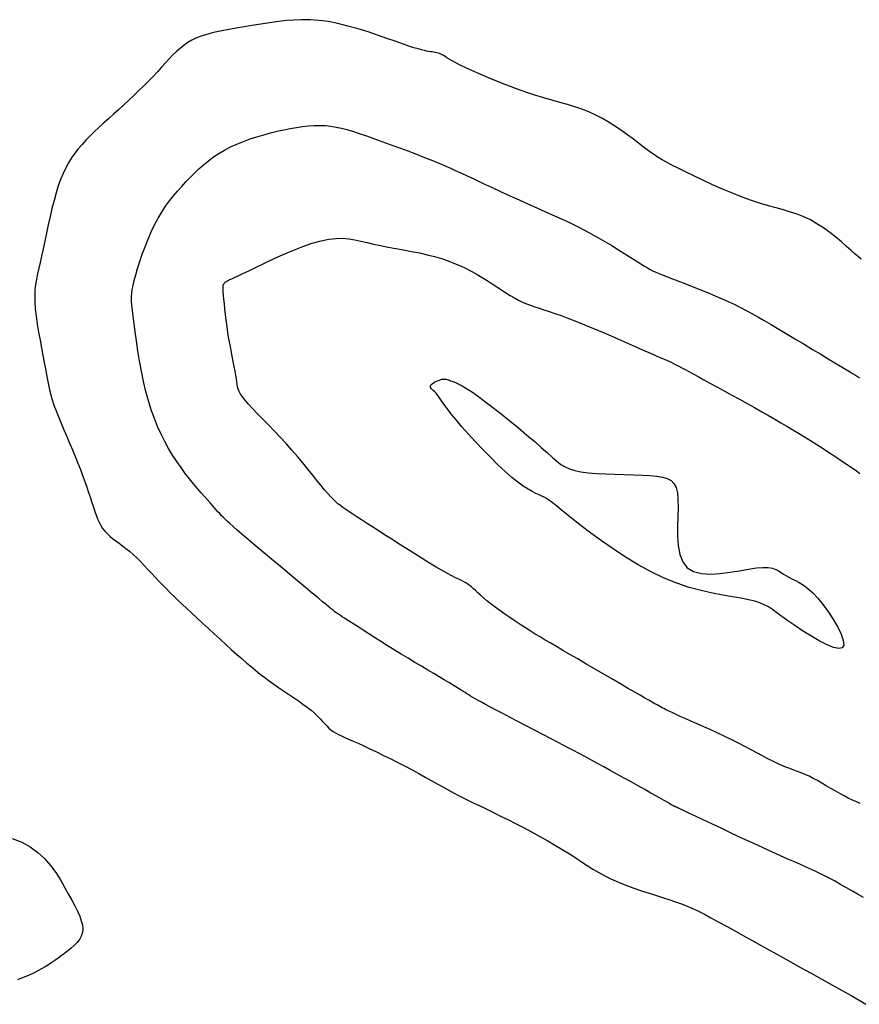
# Model space of a CAD drawing. Header units: millimetres. Extents: x 32690613 to 32693367, y 5343692 to 5344708.
# Tile 262 of 656: x 32692685 to 32692693, y 5343981 to 5343991. Entities that reach past the tile are written whole.
import ezdxf

# ---------------------------------------------------------------- set-up
doc = ezdxf.new("R2010")
doc.units = ezdxf.units.MM
doc.header["$LTSCALE"] = 20
for name, color, linetype in [('02-DGM_HL_492.50', 92, 'Continuous'), ('02-DGM_HL_493.00', 102, 'Continuous'), ('02-DGM_HL_493.50', 112, 'Continuous'), ('02-DGM_HL_494.00', 122, 'Continuous'), ('02-DGM_HL_494.50', 132, 'Continuous')]:
    doc.layers.add(name, color=color, linetype=linetype)

msp = doc.modelspace()

# ---------------------------------------------------------------- linework, layer by layer
at = {"layer": '02-DGM_HL_492.50', "elevation": 492.5, "flags": 128}
msp.add_lwpolyline([(32692684.7388, 5343982.994), (32692684.8284, 5343982.9612), (32692684.9084, 5343982.9177), (32692684.9793, 5343982.8654), (32692685.0421, 5343982.8063), (32692685.0975, 5343982.7423), (32692685.1466, 5343982.6755), (32692685.1901, 5343982.6078), (32692685.229, 5343982.5413), (32692685.2642, 5343982.4778), (32692685.2964, 5343982.4191), (32692685.3252, 5343982.365), (32692685.35, 5343982.3152), (32692685.3704, 5343982.2693), (32692685.3856, 5343982.2268), (32692685.3952, 5343982.1874), (32692685.3986, 5343982.1506), (32692685.3951, 5343982.116), (32692685.3846, 5343982.0832), (32692685.3678, 5343982.0522), (32692685.3459, 5343982.0228), (32692685.3199, 5343981.9949), (32692685.291, 5343981.9685), (32692685.2604, 5343981.9434), (32692685.229, 5343981.9196), (32692685.198, 5343981.897), (32692685.1682, 5343981.8755), (32692685.1392, 5343981.8548), (32692685.1101, 5343981.8348), (32692685.0802, 5343981.8153), (32692685.0488, 5343981.7959), (32692685.015, 5343981.7765), (32692684.9781, 5343981.7568), (32692684.9374, 5343981.7367), (32692684.8921, 5343981.7159), (32692684.8428, 5343981.6945), (32692684.79, 5343981.6726)], dxfattribs=at)
at = {"layer": '02-DGM_HL_493.00', "elevation": 493, "flags": 128}
msp.add_lwpolyline([(32692692.6713, 5343988.408), (32692692.6456, 5343988.4293), (32692692.6149, 5343988.4562), (32692692.5777, 5343988.4894), (32692692.5344, 5343988.5278), (32692692.4858, 5343988.5698), (32692692.4329, 5343988.6136), (32692692.3766, 5343988.6577), (32692692.3178, 5343988.7003), (32692692.2574, 5343988.74), (32692692.1964, 5343988.7749), (32692692.1353, 5343988.804), (32692692.0736, 5343988.8282), (32692692.0107, 5343988.8491), (32692691.9455, 5343988.8682), (32692691.8774, 5343988.8869), (32692691.8056, 5343988.9068), (32692691.7292, 5343988.9294), (32692691.6475, 5343988.9561), (32692691.5601, 5343988.9881), (32692691.4688, 5343989.0243), (32692691.3756, 5343989.0636), (32692691.283, 5343989.1046), (32692691.1929, 5343989.1459), (32692691.1076, 5343989.1863), (32692691.0293, 5343989.2243), (32692690.9602, 5343989.2587), (32692690.9017, 5343989.2885), (32692690.8525, 5343989.3146), (32692690.8104, 5343989.3381), (32692690.7734, 5343989.3603), (32692690.7394, 5343989.3822), (32692690.7061, 5343989.4053), (32692690.6716, 5343989.4305), (32692690.6338, 5343989.4593), (32692690.5909, 5343989.4923), (32692690.5431, 5343989.5287), (32692690.4912, 5343989.5676), (32692690.4357, 5343989.6075), (32692690.3772, 5343989.6475), (32692690.3165, 5343989.6863), (32692690.2541, 5343989.7228), (32692690.1906, 5343989.7558), (32692690.1266, 5343989.7845), (32692690.0616, 5343989.8095), (32692689.9953, 5343989.832), (32692689.9269, 5343989.853), (32692689.8561, 5343989.8734), (32692689.7823, 5343989.8944), (32692689.705, 5343989.9169), (32692689.6237, 5343989.9421), (32692689.5382, 5343989.9707), (32692689.4501, 5343990.002), (32692689.3615, 5343990.0351), (32692689.2741, 5343990.0691), (32692689.1901, 5343990.1032), (32692689.1113, 5343990.1363), (32692689.0397, 5343990.1677), (32692688.9773, 5343990.1963), (32692688.9254, 5343990.2214), (32692688.8833, 5343990.2432), (32692688.8495, 5343990.2619), (32692688.8227, 5343990.2778), (32692688.8014, 5343990.2912), (32692688.7843, 5343990.3024), (32692688.7699, 5343990.3117), (32692688.7569, 5343990.3192), (32692688.7441, 5343990.3254), (32692688.7312, 5343990.3305), (32692688.7181, 5343990.3345), (32692688.7047, 5343990.3378), (32692688.6909, 5343990.3405), (32692688.6766, 5343990.3429), (32692688.6618, 5343990.345), (32692688.6464, 5343990.3472), (32692688.6301, 5343990.3496), (32692688.6117, 5343990.3528), (32692688.59, 5343990.3574), (32692688.5636, 5343990.3639), (32692688.5313, 5343990.3728), (32692688.4917, 5343990.3849), (32692688.4436, 5343990.4005), (32692688.3855, 5343990.4203), (32692688.3169, 5343990.4446), (32692688.239, 5343990.4721), (32692688.1539, 5343990.5016), (32692688.0637, 5343990.5316), (32692687.9703, 5343990.5607), (32692687.8756, 5343990.5874), (32692687.7818, 5343990.6104), (32692687.6908, 5343990.6282), (32692687.6042, 5343990.6397), (32692687.522, 5343990.6456), (32692687.444, 5343990.6466), (32692687.3696, 5343990.6436), (32692687.2986, 5343990.6376), (32692687.2305, 5343990.6294), (32692687.1651, 5343990.6198), (32692687.1019, 5343990.6099), (32692687.0407, 5343990.6002), (32692686.9814, 5343990.5908), (32692686.924, 5343990.5817), (32692686.8686, 5343990.5727), (32692686.8151, 5343990.5637), (32692686.7636, 5343990.5546), (32692686.7141, 5343990.5452), (32692686.6666, 5343990.5356), (32692686.6211, 5343990.5254), (32692686.5775, 5343990.5144), (32692686.5356, 5343990.5022), (32692686.4952, 5343990.4884), (32692686.4562, 5343990.4726), (32692686.4185, 5343990.4544), (32692686.3819, 5343990.4335), (32692686.3462, 5343990.4093), (32692686.3112, 5343990.3817), (32692686.2766, 5343990.3509), (32692686.242, 5343990.3173), (32692686.207, 5343990.281), (32692686.1712, 5343990.2425), (32692686.1343, 5343990.2022), (32692686.0959, 5343990.1603), (32692686.0555, 5343990.1172), (32692686.013, 5343990.0732), (32692685.9686, 5343990.0285), (32692685.9227, 5343989.9835), (32692685.8758, 5343989.9385), (32692685.8282, 5343989.8935), (32692685.7803, 5343989.8491), (32692685.7326, 5343989.8053), (32692685.6855, 5343989.7625), (32692685.6393, 5343989.7208), (32692685.5943, 5343989.6801), (32692685.5505, 5343989.64), (32692685.5083, 5343989.6004), (32692685.4677, 5343989.5609), (32692685.4289, 5343989.5212), (32692685.3921, 5343989.4811), (32692685.3575, 5343989.4402), (32692685.3252, 5343989.3984), (32692685.295, 5343989.355), (32692685.2668, 5343989.3094), (32692685.2405, 5343989.2611), (32692685.2158, 5343989.2094), (32692685.1926, 5343989.1538), (32692685.1708, 5343989.0938), (32692685.1501, 5343989.0286), (32692685.1304, 5343988.9582), (32692685.1116, 5343988.8836), (32692685.0937, 5343988.8066), (32692685.0766, 5343988.7285), (32692685.0602, 5343988.651), (32692685.0445, 5343988.5757), (32692685.0294, 5343988.5042), (32692685.0148, 5343988.4379), (32692685.0007, 5343988.3779), (32692684.9875, 5343988.3232), (32692684.9756, 5343988.2719), (32692684.9655, 5343988.2225), (32692684.9575, 5343988.1732), (32692684.9522, 5343988.1224), (32692684.9498, 5343988.0684), (32692684.9509, 5343988.0095), (32692684.9557, 5343987.9446), (32692684.9637, 5343987.8749), (32692684.9742, 5343987.8018), (32692684.9864, 5343987.727), (32692684.9998, 5343987.6523), (32692685.0134, 5343987.5791), (32692685.0268, 5343987.5092), (32692685.0391, 5343987.4441), (32692685.0499, 5343987.3851), (32692685.0596, 5343987.3312), (32692685.0688, 5343987.2812), (32692685.0782, 5343987.2339), (32692685.0884, 5343987.1878), (32692685.1, 5343987.1418), (32692685.1137, 5343987.0945), (32692685.1301, 5343987.0446), (32692685.1496, 5343986.9912), (32692685.1719, 5343986.9346), (32692685.1963, 5343986.8755), (32692685.2222, 5343986.8144), (32692685.2491, 5343986.7521), (32692685.2762, 5343986.6892), (32692685.303, 5343986.6264), (32692685.3289, 5343986.5643), (32692685.3534, 5343986.5034), (32692685.3764, 5343986.4441), (32692685.3979, 5343986.3867), (32692685.4181, 5343986.3312), (32692685.4368, 5343986.278), (32692685.4542, 5343986.2272), (32692685.4704, 5343986.179), (32692685.4852, 5343986.1337), (32692685.4989, 5343986.0915), (32692685.5119, 5343986.0521), (32692685.5247, 5343986.0155), (32692685.5379, 5343985.9815), (32692685.5518, 5343985.9499), (32692685.5672, 5343985.9205), (32692685.5843, 5343985.8931), (32692685.6039, 5343985.8677), (32692685.6262, 5343985.8439), (32692685.6511, 5343985.8213), (32692685.6782, 5343985.7993), (32692685.7072, 5343985.7773), (32692685.7379, 5343985.7548), (32692685.7697, 5343985.7312), (32692685.8025, 5343985.706), (32692685.836, 5343985.6785), (32692685.8697, 5343985.6485), (32692685.9036, 5343985.6161), (32692685.9378, 5343985.5819), (32692685.972, 5343985.5463), (32692686.0064, 5343985.5099), (32692686.0407, 5343985.473), (32692686.075, 5343985.4362), (32692686.1092, 5343985.3999), (32692686.1434, 5343985.3645), (32692686.1779, 5343985.3295), (32692686.2132, 5343985.2945), (32692686.2497, 5343985.259), (32692686.2879, 5343985.2224), (32692686.3282, 5343985.1841), (32692686.3712, 5343985.1437), (32692686.4172, 5343985.1007), (32692686.4665, 5343985.0548), (32692686.5185, 5343985.0065), (32692686.5724, 5343984.9567), (32692686.6272, 5343984.9063), (32692686.6822, 5343984.856), (32692686.7365, 5343984.8067), (32692686.7892, 5343984.7592), (32692686.8396, 5343984.7144), (32692686.887, 5343984.6729), (32692686.9318, 5343984.6343), (32692686.9747, 5343984.5982), (32692687.0164, 5343984.5642), (32692687.0575, 5343984.5317), (32692687.0986, 5343984.5002), (32692687.1405, 5343984.4692), (32692687.1838, 5343984.4383), (32692687.2289, 5343984.4071), (32692687.2753, 5343984.3756), (32692687.322, 5343984.3441), (32692687.3683, 5343984.3127), (32692687.4132, 5343984.2817), (32692687.4561, 5343984.2512), (32692687.496, 5343984.2214), (32692687.5322, 5343984.1925), (32692687.564, 5343984.1647), (32692687.5919, 5343984.1382), (32692687.6166, 5343984.1129), (32692687.6389, 5343984.0891), (32692687.6594, 5343984.0668), (32692687.6789, 5343984.0461), (32692687.6982, 5343984.0272), (32692687.7179, 5343984.0101), (32692687.7388, 5343983.9949), (32692687.7615, 5343983.9809), (32692687.7866, 5343983.9674), (32692687.8148, 5343983.9539), (32692687.8467, 5343983.9396), (32692687.883, 5343983.9237), (32692687.9243, 5343983.9057), (32692687.9712, 5343983.8848), (32692688.0241, 5343983.8605), (32692688.0821, 5343983.8332), (32692688.1441, 5343983.8034), (32692688.209, 5343983.7716), (32692688.2757, 5343983.7384), (32692688.3429, 5343983.7043), (32692688.4097, 5343983.6699), (32692688.4747, 5343983.6356), (32692688.5372, 5343983.6019), (32692688.5971, 5343983.5691), (32692688.6544, 5343983.5373), (32692688.7093, 5343983.5066), (32692688.762, 5343983.4771), (32692688.8125, 5343983.4491), (32692688.861, 5343983.4226), (32692688.9076, 5343983.3977), (32692688.9527, 5343983.3745), (32692688.9969, 5343983.3525), (32692689.0414, 5343983.3308), (32692689.0872, 5343983.3089), (32692689.1353, 5343983.2861), (32692689.1866, 5343983.2616), (32692689.2421, 5343983.2347), (32692689.3029, 5343983.2048), (32692689.3696, 5343983.1714), (32692689.441, 5343983.1349), (32692689.5156, 5343983.0961), (32692689.5919, 5343983.0555), (32692689.6684, 5343983.0139), (32692689.7435, 5343982.9719), (32692689.8157, 5343982.9303), (32692689.8835, 5343982.8896), (32692689.9459, 5343982.8504), (32692690.0037, 5343982.8128), (32692690.0585, 5343982.7766), (32692690.1117, 5343982.7419), (32692690.1648, 5343982.7085), (32692690.219, 5343982.6763), (32692690.276, 5343982.6453), (32692690.3372, 5343982.6153), (32692690.4034, 5343982.5864), (32692690.4735, 5343982.5585), (32692690.546, 5343982.5319), (32692690.619, 5343982.5066), (32692690.6909, 5343982.4828), (32692690.7602, 5343982.4605), (32692690.8251, 5343982.4399), (32692690.8839, 5343982.4211), (32692690.9357, 5343982.4041), (32692690.9819, 5343982.3879), (32692691.0249, 5343982.3717), (32692691.0667, 5343982.3544), (32692691.1097, 5343982.335), (32692691.1558, 5343982.3126), (32692691.2075, 5343982.2862), (32692691.2668, 5343982.2546), (32692691.3355, 5343982.2174), (32692691.4128, 5343982.1749), (32692691.4976, 5343982.1278), (32692691.5888, 5343982.077), (32692691.6852, 5343982.0231), (32692691.7855, 5343981.9671), (32692691.8888, 5343981.9095), (32692691.9937, 5343981.8512), (32692692.099, 5343981.7929), (32692692.2032, 5343981.7353), (32692692.3047, 5343981.6792), (32692692.4018, 5343981.6252), (32692692.4929, 5343981.5741), (32692692.5764, 5343981.5266), (32692692.6508, 5343981.4834), (32692692.7142, 5343981.4452)], dxfattribs=at)
at = {"layer": '02-DGM_HL_493.50', "elevation": 493.5, "flags": 128}
msp.add_lwpolyline([(32692692.6937, 5343982.4423), (32692692.6435, 5343982.4716), (32692692.59, 5343982.5026), (32692692.5343, 5343982.5344), (32692692.4774, 5343982.5663), (32692692.4203, 5343982.5977), (32692692.3642, 5343982.6277), (32692692.31, 5343982.6557), (32692692.2584, 5343982.6812), (32692692.208, 5343982.7049), (32692692.1574, 5343982.728), (32692692.1047, 5343982.7513), (32692692.0484, 5343982.7759), (32692691.9868, 5343982.8028), (32692691.9183, 5343982.8331), (32692691.8411, 5343982.8677), (32692691.7544, 5343982.9072), (32692691.6605, 5343982.9505), (32692691.5627, 5343982.9961), (32692691.464, 5343983.0423), (32692691.3677, 5343983.0877), (32692691.2767, 5343983.1307), (32692691.1944, 5343983.1697), (32692691.1237, 5343983.2031), (32692691.0671, 5343983.2298), (32692691.0236, 5343983.2504), (32692690.9913, 5343983.2655), (32692690.9684, 5343983.2762), (32692690.9531, 5343983.2832), (32692690.9436, 5343983.2875), (32692690.938, 5343983.2899), (32692690.9346, 5343983.2912), (32692690.9318, 5343983.2923), (32692690.9292, 5343983.2932), (32692690.9269, 5343983.2941), (32692690.9248, 5343983.2949), (32692690.9228, 5343983.2957), (32692690.9209, 5343983.2965), (32692690.9191, 5343983.2974), (32692690.9173, 5343983.2984), (32692690.9153, 5343983.2996), (32692690.912, 5343983.3016), (32692690.9064, 5343983.305), (32692690.8972, 5343983.3104), (32692690.8834, 5343983.3185), (32692690.8637, 5343983.3299), (32692690.8369, 5343983.3453), (32692690.8019, 5343983.3652), (32692690.758, 5343983.39), (32692690.7064, 5343983.4191), (32692690.6487, 5343983.4516), (32692690.5865, 5343983.4865), (32692690.5214, 5343983.5229), (32692690.4552, 5343983.5598), (32692690.3895, 5343983.5963), (32692690.3258, 5343983.6315), (32692690.2653, 5343983.6647), (32692690.2074, 5343983.6963), (32692690.1509, 5343983.727), (32692690.0946, 5343983.7573), (32692690.0372, 5343983.7879), (32692689.9777, 5343983.8195), (32692689.9149, 5343983.8526), (32692689.8475, 5343983.888), (32692689.7749, 5343983.926), (32692689.6984, 5343983.9659), (32692689.6199, 5343984.0068), (32692689.5412, 5343984.0479), (32692689.4641, 5343984.0881), (32692689.3904, 5343984.1266), (32692689.322, 5343984.1624), (32692689.2606, 5343984.1947), (32692689.2077, 5343984.2228), (32692689.1628, 5343984.2468), (32692689.1248, 5343984.2674), (32692689.0927, 5343984.2851), (32692689.0656, 5343984.3004), (32692689.0425, 5343984.3137), (32692689.0223, 5343984.3257), (32692689.0042, 5343984.3367), (32692688.987, 5343984.3474), (32692688.97, 5343984.3583), (32692688.9521, 5343984.3697), (32692688.9325, 5343984.3822), (32692688.9103, 5343984.3962), (32692688.8844, 5343984.4123), (32692688.8541, 5343984.4308), (32692688.8184, 5343984.4524), (32692688.7766, 5343984.4773), (32692688.7294, 5343984.5053), (32692688.6773, 5343984.536), (32692688.6214, 5343984.5691), (32692688.5622, 5343984.6042), (32692688.5007, 5343984.6409), (32692688.4375, 5343984.6789), (32692688.3736, 5343984.7178), (32692688.3096, 5343984.7572), (32692688.2465, 5343984.7966), (32692688.185, 5343984.8353), (32692688.1259, 5343984.8727), (32692688.0702, 5343984.9082), (32692688.0185, 5343984.9413), (32692687.9718, 5343984.9713), (32692687.9309, 5343984.9976), (32692687.8963, 5343985.0198), (32692687.8674, 5343985.0383), (32692687.8435, 5343985.0537), (32692687.8236, 5343985.0666), (32692687.8069, 5343985.0775), (32692687.7925, 5343985.0872), (32692687.7796, 5343985.096), (32692687.7674, 5343985.1048), (32692687.7549, 5343985.114), (32692687.7408, 5343985.1248), (32692687.7236, 5343985.1384), (32692687.702, 5343985.1558), (32692687.6746, 5343985.1783), (32692687.6399, 5343985.2069), (32692687.5966, 5343985.2428), (32692687.5432, 5343985.2872), (32692687.479, 5343985.3406), (32692687.4061, 5343985.4014), (32692687.3274, 5343985.4671), (32692687.2455, 5343985.5354), (32692687.1635, 5343985.6042), (32692687.0839, 5343985.671), (32692687.0098, 5343985.7335), (32692686.9437, 5343985.7894), (32692686.8879, 5343985.837), (32692686.8418, 5343985.8768), (32692686.804, 5343985.91), (32692686.7732, 5343985.9376), (32692686.748, 5343985.9607), (32692686.7272, 5343985.9805), (32692686.7095, 5343985.998), (32692686.6935, 5343986.0143), (32692686.678, 5343986.0306), (32692686.6624, 5343986.0474), (32692686.6462, 5343986.0652), (32692686.6288, 5343986.0846), (32692686.6096, 5343986.1063), (32692686.5883, 5343986.1306), (32692686.5642, 5343986.1582), (32692686.5368, 5343986.1896), (32692686.5058, 5343986.2253), (32692686.4717, 5343986.2651), (32692686.4351, 5343986.3088), (32692686.3967, 5343986.3562), (32692686.3572, 5343986.4071), (32692686.3171, 5343986.4611), (32692686.2773, 5343986.5181), (32692686.2384, 5343986.5779), (32692686.2008, 5343986.6402), (32692686.1649, 5343986.7054), (32692686.1307, 5343986.7737), (32692686.0984, 5343986.8454), (32692686.0679, 5343986.9208), (32692686.0395, 5343987.0003), (32692686.0131, 5343987.0841), (32692685.989, 5343987.1726), (32692685.9672, 5343987.2655), (32692685.9476, 5343987.3614), (32692685.93, 5343987.4578), (32692685.9145, 5343987.5529), (32692685.901, 5343987.6444), (32692685.8892, 5343987.7301), (32692685.8792, 5343987.808), (32692685.8708, 5343987.876), (32692685.864, 5343987.9326), (32692685.8589, 5343987.9797), (32692685.8559, 5343988.02), (32692685.8552, 5343988.0559), (32692685.8569, 5343988.0901), (32692685.8615, 5343988.1252), (32692685.869, 5343988.1638), (32692685.8799, 5343988.2085), (32692685.8941, 5343988.2612), (32692685.9116, 5343988.3208), (32692685.932, 5343988.3858), (32692685.9552, 5343988.4544), (32692685.9809, 5343988.5248), (32692686.0087, 5343988.5955), (32692686.0385, 5343988.6647), (32692686.07, 5343988.7306), (32692686.1029, 5343988.7921), (32692686.1371, 5343988.8492), (32692686.1725, 5343988.9025), (32692686.2089, 5343988.9525), (32692686.2462, 5343988.9998), (32692686.2844, 5343989.0449), (32692686.3231, 5343989.0883), (32692686.3624, 5343989.1306), (32692686.4022, 5343989.1723), (32692686.4428, 5343989.2131), (32692686.4845, 5343989.2529), (32692686.5278, 5343989.2915), (32692686.5729, 5343989.3286), (32692686.6203, 5343989.364), (32692686.6704, 5343989.3975), (32692686.7235, 5343989.4288), (32692686.7797, 5343989.4578), (32692686.8388, 5343989.4845), (32692686.9, 5343989.5091), (32692686.9627, 5343989.5317), (32692687.0263, 5343989.5522), (32692687.0902, 5343989.571), (32692687.1538, 5343989.5881), (32692687.2164, 5343989.6035), (32692687.2776, 5343989.6174), (32692687.3373, 5343989.6295), (32692687.3955, 5343989.6398), (32692687.4523, 5343989.6481), (32692687.5077, 5343989.654), (32692687.5617, 5343989.6575), (32692687.6143, 5343989.6584), (32692687.6657, 5343989.6564), (32692687.716, 5343989.6514), (32692687.7657, 5343989.6436), (32692687.8156, 5343989.6331), (32692687.8663, 5343989.62), (32692687.9187, 5343989.6045), (32692687.9733, 5343989.5867), (32692688.031, 5343989.5669), (32692688.0923, 5343989.5451), (32692688.1577, 5343989.5217), (32692688.2261, 5343989.4969), (32692688.296, 5343989.4715), (32692688.3659, 5343989.4458), (32692688.4344, 5343989.4203), (32692688.5002, 5343989.3956), (32692688.5616, 5343989.3722), (32692688.6173, 5343989.3506), (32692688.6664, 5343989.3311), (32692688.7105, 5343989.313), (32692688.7517, 5343989.2955), (32692688.7921, 5343989.2777), (32692688.834, 5343989.2588), (32692688.8795, 5343989.2379), (32692688.9307, 5343989.2141), (32692688.9897, 5343989.1866), (32692689.0581, 5343989.1549), (32692689.1344, 5343989.1196), (32692689.2166, 5343989.0817), (32692689.3025, 5343989.0422), (32692689.3901, 5343989.002), (32692689.4773, 5343988.9622), (32692689.562, 5343988.9237), (32692689.6422, 5343988.8876), (32692689.7162, 5343988.8544), (32692689.7848, 5343988.8237), (32692689.8491, 5343988.7948), (32692689.9103, 5343988.7666), (32692689.9696, 5343988.7386), (32692690.0282, 5343988.7098), (32692690.0873, 5343988.6794), (32692690.148, 5343988.6467), (32692690.2111, 5343988.6112), (32692690.2756, 5343988.5735), (32692690.3401, 5343988.5349), (32692690.4031, 5343988.4964), (32692690.4632, 5343988.4592), (32692690.5189, 5343988.4242), (32692690.5689, 5343988.3927), (32692690.6116, 5343988.3658), (32692690.6463, 5343988.344), (32692690.6747, 5343988.3267), (32692690.6993, 5343988.3127), (32692690.7223, 5343988.3006), (32692690.7463, 5343988.2894), (32692690.7735, 5343988.2779), (32692690.8063, 5343988.2647), (32692690.8472, 5343988.2489), (32692690.8978, 5343988.2293), (32692690.9568, 5343988.2065), (32692691.0222, 5343988.181), (32692691.0918, 5343988.1537), (32692691.1637, 5343988.125), (32692691.2357, 5343988.0958), (32692691.3059, 5343988.0666), (32692691.3722, 5343988.0382), (32692691.4331, 5343988.011), (32692691.4897, 5343987.9845), (32692691.5436, 5343987.9579), (32692691.5965, 5343987.9305), (32692691.6499, 5343987.9015), (32692691.7056, 5343987.8701), (32692691.7652, 5343987.8357), (32692691.8303, 5343987.7975), (32692691.9019, 5343987.755), (32692691.9785, 5343987.7092), (32692692.058, 5343987.6615), (32692692.1384, 5343987.6132), (32692692.2174, 5343987.5655), (32692692.2931, 5343987.5198), (32692692.3632, 5343987.4774), (32692692.4256, 5343987.4397), (32692692.4789, 5343987.4075), (32692692.5235, 5343987.3806), (32692692.5605, 5343987.3583), (32692692.5912, 5343987.3398), (32692692.6165, 5343987.3245), (32692692.6377, 5343987.3117), (32692692.6559, 5343987.3006)], dxfattribs=at)
at = {"layer": '02-DGM_HL_494.00', "elevation": 494, "flags": 128}
msp.add_lwpolyline([(32692692.6619, 5343983.3208), (32692692.6264, 5343983.3366), (32692692.5892, 5343983.3538), (32692692.5506, 5343983.3726), (32692692.5108, 5343983.3932), (32692692.47, 5343983.4155), (32692692.4285, 5343983.4391), (32692692.3867, 5343983.4635), (32692692.3448, 5343983.4881), (32692692.3033, 5343983.5122), (32692692.2624, 5343983.5353), (32692692.2225, 5343983.5569), (32692692.1839, 5343983.5763), (32692692.1469, 5343983.5932), (32692692.111, 5343983.6081), (32692692.0756, 5343983.6217), (32692692.0403, 5343983.6348), (32692692.0044, 5343983.648), (32692691.9674, 5343983.6621), (32692691.9287, 5343983.6778), (32692691.8878, 5343983.6958), (32692691.8441, 5343983.7167), (32692691.7978, 5343983.7403), (32692691.7487, 5343983.7662), (32692691.6968, 5343983.7939), (32692691.6423, 5343983.8232), (32692691.5851, 5343983.8537), (32692691.5253, 5343983.8849), (32692691.4628, 5343983.9165), (32692691.3979, 5343983.9481), (32692691.3318, 5343983.9793), (32692691.2656, 5343984.0097), (32692691.2008, 5343984.0389), (32692691.1386, 5343984.0665), (32692691.0804, 5343984.0921), (32692691.0274, 5343984.1154), (32692690.981, 5343984.1359), (32692690.9421, 5343984.1533), (32692690.91, 5343984.168), (32692690.8835, 5343984.1805), (32692690.8616, 5343984.1912), (32692690.8432, 5343984.2005), (32692690.8271, 5343984.2089), (32692690.8122, 5343984.2169), (32692690.7975, 5343984.2249), (32692690.7818, 5343984.2335), (32692690.764, 5343984.2432), (32692690.743, 5343984.2547), (32692690.7177, 5343984.2688), (32692690.6869, 5343984.2861), (32692690.6496, 5343984.3073), (32692690.6047, 5343984.333), (32692690.551, 5343984.364), (32692690.488, 5343984.4006), (32692690.4173, 5343984.4419), (32692690.3409, 5343984.4864), (32692690.2611, 5343984.5331), (32692690.18, 5343984.5806), (32692690.0997, 5343984.6276), (32692690.0223, 5343984.6728), (32692689.95, 5343984.715), (32692689.8844, 5343984.7531), (32692689.8249, 5343984.7877), (32692689.7704, 5343984.8195), (32692689.7198, 5343984.8493), (32692689.6719, 5343984.8778), (32692689.6258, 5343984.9058), (32692689.5801, 5343984.934), (32692689.534, 5343984.9633), (32692689.4865, 5343984.9941), (32692689.4381, 5343985.0263), (32692689.3897, 5343985.0591), (32692689.342, 5343985.0923), (32692689.2959, 5343985.1251), (32692689.2521, 5343985.1572), (32692689.2115, 5343985.188), (32692689.1749, 5343985.217), (32692689.1428, 5343985.2438), (32692689.1148, 5343985.2683), (32692689.0902, 5343985.2907), (32692689.0685, 5343985.3109), (32692689.0488, 5343985.3292), (32692689.0307, 5343985.3455), (32692689.0133, 5343985.36), (32692688.9961, 5343985.3727), (32692688.9783, 5343985.3839), (32692688.959, 5343985.3943), (32692688.9373, 5343985.405), (32692688.9122, 5343985.417), (32692688.8826, 5343985.4313), (32692688.8477, 5343985.4488), (32692688.8065, 5343985.4706), (32692688.758, 5343985.4977), (32692688.7016, 5343985.5307), (32692688.6387, 5343985.5686), (32692688.571, 5343985.6104), (32692688.5, 5343985.6548), (32692688.4277, 5343985.7006), (32692688.3555, 5343985.7465), (32692688.2853, 5343985.7913), (32692688.2188, 5343985.8339), (32692688.1573, 5343985.8732), (32692688.1009, 5343985.9092), (32692688.0494, 5343985.9421), (32692688.0025, 5343985.9722), (32692687.9601, 5343985.9996), (32692687.9219, 5343986.0245), (32692687.8876, 5343986.0472), (32692687.8571, 5343986.0679), (32692687.83, 5343986.0869), (32692687.8054, 5343986.1051), (32692687.7824, 5343986.1235), (32692687.76, 5343986.1431), (32692687.7372, 5343986.165), (32692687.7132, 5343986.1902), (32692687.6869, 5343986.2197), (32692687.6573, 5343986.2545), (32692687.6237, 5343986.2954), (32692687.5863, 5343986.3417), (32692687.5454, 5343986.3925), (32692687.5012, 5343986.4471), (32692687.4542, 5343986.5045), (32692687.4046, 5343986.5639), (32692687.3528, 5343986.6243), (32692687.2991, 5343986.6849), (32692687.2441, 5343986.7449), (32692687.1886, 5343986.8035), (32692687.134, 5343986.8601), (32692687.0814, 5343986.9141), (32692687.032, 5343986.9647), (32692686.987, 5343987.0114), (32692686.9476, 5343987.0535), (32692686.9149, 5343987.0902), (32692686.8899, 5343987.1214), (32692686.8715, 5343987.148), (32692686.8587, 5343987.1715), (32692686.8502, 5343987.1932), (32692686.8447, 5343987.2146), (32692686.841, 5343987.237), (32692686.8378, 5343987.2618), (32692686.8341, 5343987.2905), (32692686.8287, 5343987.3242), (32692686.8217, 5343987.3626), (32692686.8135, 5343987.4052), (32692686.8044, 5343987.4516), (32692686.7946, 5343987.5012), (32692686.7846, 5343987.5537), (32692686.7746, 5343987.6083), (32692686.7649, 5343987.6648), (32692686.7558, 5343987.7224), (32692686.7475, 5343987.7803), (32692686.7399, 5343987.8372), (32692686.733, 5343987.8922), (32692686.727, 5343987.9441), (32692686.7218, 5343987.9919), (32692686.7176, 5343988.0344), (32692686.7142, 5343988.0707), (32692686.7118, 5343988.0999), (32692686.7103, 5343988.1226), (32692686.7096, 5343988.1399), (32692686.7096, 5343988.1525), (32692686.7102, 5343988.1614), (32692686.7113, 5343988.1676), (32692686.7128, 5343988.172), (32692686.7147, 5343988.1755), (32692686.7169, 5343988.1789), (32692686.7194, 5343988.1824), (32692686.7222, 5343988.1858), (32692686.7256, 5343988.1893), (32692686.7294, 5343988.1928), (32692686.7339, 5343988.1963), (32692686.739, 5343988.1997), (32692686.7449, 5343988.2032), (32692686.7518, 5343988.2068), (32692686.761, 5343988.2112), (32692686.7741, 5343988.2173), (32692686.7926, 5343988.2258), (32692686.8179, 5343988.2376), (32692686.8517, 5343988.2534), (32692686.8954, 5343988.2742), (32692686.9506, 5343988.3008), (32692687.018, 5343988.3335), (32692687.0957, 5343988.3708), (32692687.1809, 5343988.4107), (32692687.2709, 5343988.4513), (32692687.363, 5343988.4906), (32692687.4545, 5343988.5267), (32692687.5426, 5343988.5575), (32692687.6247, 5343988.5812), (32692687.6987, 5343988.5962), (32692687.7657, 5343988.6033), (32692687.8273, 5343988.6037), (32692687.8854, 5343988.5987), (32692687.9415, 5343988.5896), (32692687.9975, 5343988.5774), (32692688.0551, 5343988.5636), (32692688.116, 5343988.5493), (32692688.1814, 5343988.5355), (32692688.2507, 5343988.5222), (32692688.3229, 5343988.5089), (32692688.3967, 5343988.4955), (32692688.471, 5343988.4815), (32692688.5448, 5343988.4666), (32692688.6169, 5343988.4505), (32692688.6862, 5343988.4329), (32692688.7518, 5343988.4134), (32692688.8139, 5343988.3923), (32692688.8727, 5343988.3696), (32692688.9286, 5343988.3454), (32692688.982, 5343988.32), (32692689.0331, 5343988.2935), (32692689.0825, 5343988.2659), (32692689.1303, 5343988.2376), (32692689.1768, 5343988.2087), (32692689.2223, 5343988.1795), (32692689.2665, 5343988.1506), (32692689.3096, 5343988.1224), (32692689.3515, 5343988.0954), (32692689.3923, 5343988.07), (32692689.4319, 5343988.0467), (32692689.4704, 5343988.0259), (32692689.5079, 5343988.0079), (32692689.545, 5343987.9921), (32692689.5827, 5343987.9778), (32692689.6217, 5343987.9643), (32692689.663, 5343987.9507), (32692689.7073, 5343987.9363), (32692689.7556, 5343987.9204), (32692689.8085, 5343987.9021), (32692689.8667, 5343987.881), (32692689.9294, 5343987.8574), (32692689.9953, 5343987.8317), (32692690.0634, 5343987.8046), (32692690.1325, 5343987.7765), (32692690.2014, 5343987.748), (32692690.269, 5343987.7195), (32692690.3342, 5343987.6918), (32692690.3961, 5343987.6651), (32692690.4542, 5343987.6396), (32692690.5087, 5343987.6156), (32692690.5595, 5343987.593), (32692690.6064, 5343987.572), (32692690.6494, 5343987.5527), (32692690.6886, 5343987.5352), (32692690.7237, 5343987.5196), (32692690.7549, 5343987.506), (32692690.7828, 5343987.494), (32692690.8079, 5343987.4832), (32692690.8311, 5343987.4733), (32692690.8529, 5343987.4638), (32692690.8741, 5343987.4544), (32692690.8953, 5343987.4446), (32692690.9172, 5343987.434), (32692690.9405, 5343987.4224), (32692690.9659, 5343987.4093), (32692690.994, 5343987.3944), (32692691.0256, 5343987.3774), (32692691.0613, 5343987.358), (32692691.1018, 5343987.3359), (32692691.1477, 5343987.3107), (32692691.1998, 5343987.2822), (32692691.2584, 5343987.2502), (32692691.3224, 5343987.2152), (32692691.3904, 5343987.1779), (32692691.4611, 5343987.1392), (32692691.5329, 5343987.0996), (32692691.6046, 5343987.06), (32692691.6748, 5343987.021), (32692691.7419, 5343986.9833), (32692691.8051, 5343986.9476), (32692691.8647, 5343986.9134), (32692691.9217, 5343986.8803), (32692691.9768, 5343986.8478), (32692692.031, 5343986.8153), (32692692.0851, 5343986.7825), (32692692.1399, 5343986.7486), (32692692.1964, 5343986.7134), (32692692.255, 5343986.6764), (32692692.3147, 5343986.6382), (32692692.3743, 5343986.5997), (32692692.4326, 5343986.5617), (32692692.4881, 5343986.5249), (32692692.5397, 5343986.4902), (32692692.586, 5343986.4583), (32692692.6257, 5343986.4301), (32692692.658, 5343986.4061)], dxfattribs=at)
at = {"layer": '02-DGM_HL_494.50', "elevation": 494.5, "flags": 128}
msp.add_lwpolyline([(32692690.698, 5343986.3869), (32692690.7615, 5343986.3813), (32692690.8151, 5343986.3725), (32692690.8593, 5343986.3589), (32692690.8947, 5343986.3389), (32692690.9219, 5343986.311), (32692690.9414, 5343986.2735), (32692690.9537, 5343986.2248), (32692690.9595, 5343986.1633), (32692690.9596, 5343986.0884), (32692690.9568, 5343986.0035), (32692690.954, 5343985.9128), (32692690.9542, 5343985.8208), (32692690.9605, 5343985.7317), (32692690.9758, 5343985.6499), (32692691.0033, 5343985.5796), (32692691.0459, 5343985.5253), (32692691.1054, 5343985.4899), (32692691.179, 5343985.4714), (32692691.2628, 5343985.4664), (32692691.3526, 5343985.4713), (32692691.4445, 5343985.4828), (32692691.5344, 5343985.4976), (32692691.6183, 5343985.5121), (32692691.6921, 5343985.523), (32692691.753, 5343985.5276), (32692691.802, 5343985.5262), (32692691.8414, 5343985.5199), (32692691.8731, 5343985.5097), (32692691.8995, 5343985.4966), (32692691.9228, 5343985.4818), (32692691.945, 5343985.4663), (32692691.9683, 5343985.4511), (32692691.9946, 5343985.4368), (32692692.0241, 5343985.4224), (32692692.0568, 5343985.406), (32692692.0926, 5343985.3862), (32692692.1314, 5343985.3613), (32692692.1733, 5343985.3296), (32692692.218, 5343985.2896), (32692692.2656, 5343985.2396), (32692692.3155, 5343985.179), (32692692.3652, 5343985.1109), (32692692.4118, 5343985.0394), (32692692.4523, 5343984.9687), (32692692.4837, 5343984.9029), (32692692.5031, 5343984.846), (32692692.5076, 5343984.8022), (32692692.4941, 5343984.7757), (32692692.461, 5343984.7693), (32692692.411, 5343984.7807), (32692692.3482, 5343984.8065), (32692692.2768, 5343984.8432), (32692692.2007, 5343984.8874), (32692692.1241, 5343984.9356), (32692692.0509, 5343984.9842), (32692691.9853, 5343985.03), (32692691.9302, 5343985.07), (32692691.8836, 5343985.1042), (32692691.8428, 5343985.1334), (32692691.8046, 5343985.1582), (32692691.766, 5343985.1792), (32692691.7242, 5343985.1971), (32692691.676, 5343985.2127), (32692691.6186, 5343985.2265), (32692691.5496, 5343985.2394), (32692691.4696, 5343985.2528), (32692691.3799, 5343985.2681), (32692691.2818, 5343985.2869), (32692691.1764, 5343985.3108), (32692691.0652, 5343985.3412), (32692690.9493, 5343985.3796), (32692690.83, 5343985.4276), (32692690.7088, 5343985.4861), (32692690.5876, 5343985.5529), (32692690.4685, 5343985.6253), (32692690.3537, 5343985.7007), (32692690.2453, 5343985.7763), (32692690.1454, 5343985.8494), (32692690.0561, 5343985.9172), (32692689.9795, 5343985.9771), (32692689.917, 5343986.027), (32692689.8672, 5343986.0675), (32692689.8279, 5343986.0999), (32692689.7968, 5343986.1254), (32692689.7717, 5343986.1453), (32692689.7504, 5343986.1609), (32692689.7307, 5343986.1735), (32692689.7105, 5343986.1843), (32692689.6878, 5343986.1946), (32692689.6618, 5343986.2058), (32692689.6319, 5343986.2193), (32692689.5978, 5343986.2364), (32692689.5589, 5343986.2586), (32692689.5146, 5343986.2871), (32692689.4646, 5343986.3235), (32692689.4082, 5343986.3691), (32692689.3454, 5343986.4245), (32692689.2779, 5343986.4881), (32692689.2077, 5343986.5573), (32692689.1369, 5343986.6298), (32692689.0676, 5343986.703), (32692689.0018, 5343986.7746), (32692688.9417, 5343986.842), (32692688.8894, 5343986.9029), (32692688.8462, 5343986.9553), (32692688.8116, 5343986.9996), (32692688.7841, 5343987.0368), (32692688.7624, 5343987.0676), (32692688.7453, 5343987.0932), (32692688.7314, 5343987.1142), (32692688.7194, 5343987.1318), (32692688.7079, 5343987.1468), (32692688.6961, 5343987.16), (32692688.6842, 5343987.1717), (32692688.6728, 5343987.1823), (32692688.6627, 5343987.192), (32692688.6545, 5343987.201), (32692688.6488, 5343987.2096), (32692688.6464, 5343987.2181), (32692688.6478, 5343987.2267), (32692688.6535, 5343987.2356), (32692688.6629, 5343987.2446), (32692688.6752, 5343987.2534), (32692688.6895, 5343987.2618), (32692688.7051, 5343987.2695), (32692688.7211, 5343987.2762), (32692688.7368, 5343987.2817), (32692688.7512, 5343987.2857), (32692688.7637, 5343987.2879), (32692688.7748, 5343987.2887), (32692688.7847, 5343987.2881), (32692688.7941, 5343987.2863), (32692688.8033, 5343987.2836), (32692688.813, 5343987.2803), (32692688.8235, 5343987.2764), (32692688.8353, 5343987.2723), (32692688.8491, 5343987.2678), (32692688.8658, 5343987.2621), (32692688.8864, 5343987.2538), (32692688.9121, 5343987.2418), (32692688.9439, 5343987.2247), (32692688.9829, 5343987.2014), (32692689.0302, 5343987.1706), (32692689.0869, 5343987.131), (32692689.1533, 5343987.082), (32692689.2275, 5343987.0253), (32692689.3067, 5343986.9631), (32692689.3884, 5343986.8975), (32692689.4697, 5343986.8309), (32692689.5481, 5343986.7654), (32692689.6209, 5343986.7033), (32692689.6853, 5343986.6468), (32692689.7397, 5343986.5977), (32692689.7859, 5343986.5558), (32692689.8269, 5343986.5204), (32692689.8654, 5343986.4911), (32692689.9044, 5343986.4671), (32692689.9466, 5343986.4479), (32692689.9951, 5343986.4328), (32692690.0526, 5343986.4213), (32692690.121, 5343986.4127), (32692690.1985, 5343986.4064), (32692690.2823, 5343986.4019), (32692690.3696, 5343986.3987), (32692690.4576, 5343986.3962), (32692690.5436, 5343986.3937), (32692690.6246, 5343986.3908)], close=True, dxfattribs=at)

doc.saveas('drawing.dxf')
